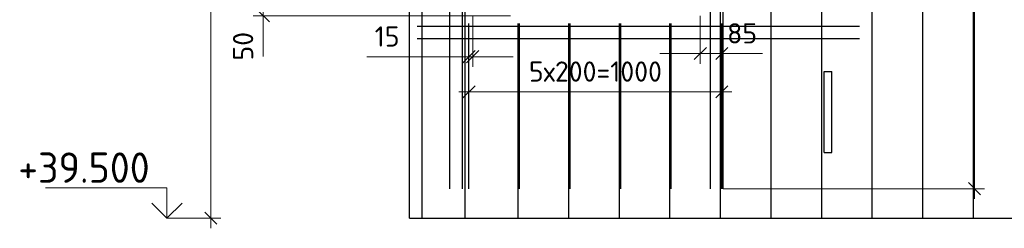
# Model space of a CAD drawing. Header units: millimetres. Extents: x -49773 to 2322955, y -3321 to 58485.
# Tile 558 of 580: x 2198632 to 2208366, y 39538 to 41600. Entities that reach past the tile are written whole.
import ezdxf

# ---------------------------------------------------------------- set-up
doc = ezdxf.new("R2010")
doc.units = ezdxf.units.MM
doc.header["$PDMODE"] = 65
for name, color, linetype, lineweight in [('Арм.стержн. Арматура края', 96, 'Continuous', 35), ('Арм.стержн. вертикальными 1', 22, 'Continuous', 35), ('Арм.стержн. Доп. арматура', 180, 'Continuous', 35), ('Высотная отметки_ общее', 7, 'Continuous', 13), ('СПДС_РАЗМЕРЫ', 152, 'Continuous', 25), ('Стена_ общее', 7, 'Continuous', 35)]:
    doc.layers.add(name, color=color, linetype=linetype, lineweight=lineweight)
doc.styles.add('ISOCPEUR', font='txt')
doc.dimstyles.new('__________2', dxfattribs={"dimtxt": 250, "dimasz": 200, "dimexe": 0, "dimexo": 0, "dimgap": 100, "dimtad": 1, "dimdec": 0, "dimrnd": 1, "dimzin": 12, "dimdsep": 46, "dimtxsty": 'ISOCPEUR', "dimblk": 'ALL_ML_STRICH', "dimblk1": 'ALL_ML_STRICH', "dimblk2": 'ALL_ML_STRICH', "dimsah": 1, "dimcen": 0, "dimclrd": 7, "dimclre": 7, "dimclrt": 7, "dimadec": 0, "dimazin": 0, "dimtfac": 1, "dimtdec": 0, "dimtmove": 1, "dimatfit": 3, "dimfxl": 0, "dimtzin": 0, "dimlwd": 0, "dimlwe": 13, "dimarcsym": 0})

# ---------------------------------------------------------------- blocks, each defined once
blk = doc.blocks.new('ALL_ML_STRICH')
at = {"color": 0, "linetype": 'ByBlock', "lineweight": -2}
for p, q in [((0, -0.5), (0, 0.5)), ((-1, 0), (0.5, 0)), ((-0.3, -0.3), (0.3, 0.3))]:
    blk.add_line(p, q, dxfattribs=at)
blk = doc.blocks.new('*D1066')
at = {"layer": 'Defpoints', "color": 0}
for p in [(2200307.6, 45887.7), (2200307.6, 39637.7), (2200521.7, 39637.7)]:
    blk.add_point(p, dxfattribs=at)
at = {"layer": 'СПДС_РАЗМЕРЫ', "color": 7, "lineweight": 13}
for p, q in [((2200307.6, 45887.7), (2200521.7, 45887.7)), ((2200307.6, 39637.7), (2200521.7, 39637.7))]:
    blk.add_line(p, q, dxfattribs=at)
at = {"layer": 'СПДС_РАЗМЕРЫ', "color": 7, "lineweight": 0}
blk.add_line((2200521.7, 45687.7), (2200521.7, 39837.7), dxfattribs=at)
at = {"layer": 'СПДС_РАЗМЕРЫ', "color": 7, "lineweight": 0, "xscale": 200, "yscale": 200, "zscale": 200}
for p, rotation in [((2200521.7, 45887.7), 90), ((2200521.7, 39637.7), 270)]:
    blk.add_blockref('ALL_ML_STRICH', p, dxfattribs=dict(at, rotation=rotation))
at = {"layer": 'СПДС_РАЗМЕРЫ', "color": 7, "insert": (2200321.7, 42762.7), "char_height": 200, "attachment_point": 5, "rotation": 90, "style": 'ISOCPEUR'}
blk.add_mtext('2500', dxfattribs=at)
blk = doc.blocks.new('*D1071')
at = {"layer": 'Defpoints', "color": 0}
for p in [(2202560.5, 41762.7), (2201040.6, 41637.7), (2203485.5, 41637.7)]:
    blk.add_point(p, dxfattribs=at)
at = {"layer": 'СПДС_РАЗМЕРЫ', "color": 7, "lineweight": 0}
for p, q in [((2201040.6, 41962.7), (2201040.6, 42162.7)), ((2201040.6, 41762.7), (2201040.6, 41637.7)), ((2201040.6, 41437.7), (2201040.6, 41237.7))]:
    blk.add_line(p, q, dxfattribs=at)
at = {"layer": 'СПДС_РАЗМЕРЫ', "color": 7, "lineweight": 13}
for p, q in [((2202560.5, 41762.7), (2201040.6, 41762.7)), ((2203485.5, 41637.7), (2201040.6, 41637.7))]:
    blk.add_line(p, q, dxfattribs=at)
at = {"layer": 'СПДС_РАЗМЕРЫ', "color": 7, "lineweight": 0, "xscale": 200, "yscale": 200, "zscale": 200}
for p, rotation in [((2201040.6, 41762.7), 270), ((2201040.6, 41637.7), 90)]:
    blk.add_blockref('ALL_ML_STRICH', p, dxfattribs=dict(at, rotation=rotation))
at = {"layer": 'СПДС_РАЗМЕРЫ', "color": 7, "insert": (2200840.6, 41337.7), "char_height": 200, "attachment_point": 5, "rotation": 90, "style": 'ISOCPEUR'}
blk.add_mtext('50', dxfattribs=at)
blk = doc.blocks.new('*D1072')
at = {"layer": 'Defpoints', "color": 0}
for p in [(2203073.9, 41562.7), (2205573.9, 41562.7), (2205573.9, 40887.4)]:
    blk.add_point(p, dxfattribs=at)
at = {"layer": 'СПДС_РАЗМЕРЫ', "color": 7, "lineweight": 13}
for p, q in [((2203073.9, 41562.7), (2203073.9, 40887.4)), ((2205573.9, 41562.7), (2205573.9, 40887.4))]:
    blk.add_line(p, q, dxfattribs=at)
at = {"layer": 'СПДС_РАЗМЕРЫ', "color": 7, "lineweight": 0}
blk.add_line((2203273.9, 40887.4), (2205373.9, 40887.4), dxfattribs=at)
at = {"layer": 'СПДС_РАЗМЕРЫ', "color": 7, "lineweight": 0, "xscale": 200, "yscale": 200, "zscale": 200, "rotation": 180}
blk.add_blockref('ALL_ML_STRICH', (2203073.9, 40887.4), dxfattribs=at)
at = {"layer": 'СПДС_РАЗМЕРЫ', "color": 7, "lineweight": 0, "xscale": 200, "yscale": 200, "zscale": 200}
blk.add_blockref('ALL_ML_STRICH', (2205573.9, 40887.4), dxfattribs=at)
at = {"layer": 'СПДС_РАЗМЕРЫ', "color": 7, "insert": (2204323.9, 41087.4), "char_height": 200, "attachment_point": 5, "style": 'ISOCPEUR'}
blk.add_mtext('5х200=1000', dxfattribs=at)
blk = doc.blocks.new('*D1073')
at = {"layer": 'Defpoints', "color": 0}
for p in [(2205360.5, 41637.7), (2205573.9, 41562.7), (2205573.9, 41265.2)]:
    blk.add_point(p, dxfattribs=at)
at = {"layer": 'СПДС_РАЗМЕРЫ', "color": 7, "lineweight": 13}
for p, q in [((2205360.5, 41637.7), (2205360.5, 41265.2)), ((2205573.9, 41562.7), (2205573.9, 41265.2))]:
    blk.add_line(p, q, dxfattribs=at)
at = {"layer": 'СПДС_РАЗМЕРЫ', "color": 7, "lineweight": 0}
for p, q in [((2205160.5, 41265.2), (2204960.5, 41265.2)), ((2205360.5, 41265.2), (2205573.9, 41265.2)), ((2205773.9, 41265.2), (2205973.9, 41265.2))]:
    blk.add_line(p, q, dxfattribs=at)
at = {"layer": 'СПДС_РАЗМЕРЫ', "color": 7, "lineweight": 0, "xscale": 200, "yscale": 200, "zscale": 200}
blk.add_blockref('ALL_ML_STRICH', (2205360.5, 41265.2), dxfattribs=at)
at = {"layer": 'СПДС_РАЗМЕРЫ', "color": 7, "lineweight": 0, "xscale": 200, "yscale": 200, "zscale": 200, "rotation": 180}
blk.add_blockref('ALL_ML_STRICH', (2205573.9, 41265.2), dxfattribs=at)
at = {"layer": 'СПДС_РАЗМЕРЫ', "color": 7, "insert": (2205773.9, 41465.2), "char_height": 200, "attachment_point": 5, "style": 'ISOCPEUR'}
blk.add_mtext('85', dxfattribs=at)
blk = doc.blocks.new('*D1074')
at = {"layer": 'Defpoints', "color": 0}
for p in [(2203110.5, 41637.7), (2203073.9, 41562.7), (2203110.5, 41234.1)]:
    blk.add_point(p, dxfattribs=at)
at = {"layer": 'СПДС_РАЗМЕРЫ', "color": 7, "lineweight": 13}
for p, q in [((2203110.5, 41637.7), (2203110.5, 41234.1)), ((2203073.9, 41562.7), (2203073.9, 41234.1))]:
    blk.add_line(p, q, dxfattribs=at)
at = {"layer": 'СПДС_РАЗМЕРЫ', "color": 7, "lineweight": 0}
for p, q in [((2203073.9, 41234.1), (2202064.3, 41234.1)), ((2202873.9, 41234.1), (2202673.9, 41234.1)), ((2203073.9, 41234.1), (2203110.5, 41234.1)), ((2203310.5, 41234.1), (2203510.5, 41234.1))]:
    blk.add_line(p, q, dxfattribs=at)
at = {"layer": 'СПДС_РАЗМЕРЫ', "color": 7, "lineweight": 0, "xscale": 200, "yscale": 200, "zscale": 200}
blk.add_blockref('ALL_ML_STRICH', (2203073.9, 41234.1), dxfattribs=at)
at = {"layer": 'СПДС_РАЗМЕРЫ', "color": 7, "lineweight": 0, "xscale": 200, "yscale": 200, "zscale": 200, "rotation": 180}
blk.add_blockref('ALL_ML_STRICH', (2203110.5, 41234.1), dxfattribs=at)
at = {"layer": 'СПДС_РАЗМЕРЫ', "color": 7, "insert": (2202264.3, 41434.1), "char_height": 200, "attachment_point": 5, "style": 'ISOCPEUR'}
blk.add_mtext('15', dxfattribs=at)
blk = doc.blocks.new('*D1081')
at = {"layer": 'Defpoints', "color": 0}
for p in [(2205585.5, 46000.2), (2208071.3, 46000.2), (2205585.5, 39929.4)]:
    blk.add_point(p, dxfattribs=at)
at = {"layer": 'СПДС_РАЗМЕРЫ', "color": 7, "lineweight": 13}
for p, q in [((2205585.5, 46000.2), (2208071.3, 46000.2)), ((2205585.5, 39929.4), (2208071.3, 39929.4))]:
    blk.add_line(p, q, dxfattribs=at)
at = {"layer": 'СПДС_РАЗМЕРЫ', "color": 7, "lineweight": 0}
blk.add_line((2208071.3, 40129.4), (2208071.3, 45800.2), dxfattribs=at)
at = {"layer": 'СПДС_РАЗМЕРЫ', "color": 7, "lineweight": 0, "xscale": 200, "yscale": 200, "zscale": 200}
for p, rotation in [((2208071.3, 46000.2), 90), ((2208071.3, 39929.4), 270)]:
    blk.add_blockref('ALL_ML_STRICH', p, dxfattribs=dict(at, rotation=rotation))
at = {"layer": 'СПДС_РАЗМЕРЫ', "color": 7, "insert": (2207871.3, 42964.8), "char_height": 200, "attachment_point": 5, "rotation": 90, "style": 'ISOCPEUR'}
blk.add_mtext('2430', dxfattribs=at)

msp = doc.modelspace()

# ---------------------------------------------------------------- linework, layer by layer
for p, q in [((2202485.5, 39637.7), (2202485.5, 45887.7)), ((2206585.5, 41087.7), (2206660.5, 41087.7)), ((2206585.5, 40287.7), (2206585.5, 41087.7)), ((2206660.5, 40287.7), (2206660.5, 41087.7)), ((2206585.5, 40287.7), (2206660.5, 40287.7))]:
    msp.add_line(p, q)
at = {"layer": 'Арм.стержн. Арматура края', "color": 4, "linetype": 'Continuous', "lineweight": 25, "transparency": 33554687}
for p, q in [((2203073.9, 39929.4), (2203073.9, 41562.7)), ((2203573.9, 39929.4), (2203573.9, 41562.7)), ((2204073.9, 39929.4), (2204073.9, 41562.7)), ((2204573.9, 39929.4), (2204573.9, 41562.7)), ((2205073.9, 39929.4), (2205073.9, 41562.7)), ((2205573.9, 39929.4), (2205573.9, 41562.7))]:
    msp.add_line(p, q, dxfattribs=at)
at = {"layer": 'Арм.стержн. вертикальными 1', "color": 4, "linetype": 'Continuous', "lineweight": 25, "transparency": 33554687}
for p, q in [((2202610.5, 39637.7), (2202610.5, 46000.2)), ((2203035.5, 39637.7), (2203035.5, 46000.2)), ((2205560.5, 39637.7), (2205560.5, 46000.2)), ((2206060.5, 39637.7), (2206060.5, 46000.2)), ((2206560.5, 39637.7), (2206560.5, 46000.2)), ((2207060.5, 39637.7), (2207060.5, 46000.2)), ((2207560.5, 39637.7), (2207560.5, 46000.2)), ((2208060.5, 39637.7), (2208060.5, 46000.2)), ((2203560.5, 39637.7), (2203560.5, 41562.7)), ((2204060.5, 39637.7), (2204060.5, 41562.7)), ((2204560.5, 39637.7), (2204560.5, 41562.7)), ((2205060.5, 39637.7), (2205060.5, 41562.7))]:
    msp.add_line(p, q, dxfattribs=at)
at = {"layer": 'Арм.стержн. Доп. арматура', "color": 211, "linetype": 'Continuous', "lineweight": 25, "true_color": 0xff54ff, "transparency": 33554687}
for p, q in [((2202885.5, 39929.4), (2202885.5, 46000.2)), ((2203010.5, 39929.4), (2203010.5, 46000.2)), ((2205460.5, 39929.4), (2205460.5, 46000.2)), ((2205585.5, 39929.4), (2205585.5, 46000.2)), ((2202560.5, 41537.7), (2206935.5, 41537.7)), ((2202560.5, 41412.7), (2206935.5, 41412.7))]:
    msp.add_line(p, q, dxfattribs=at)
at = {"layer": 'Высотная отметки_ общее', "color": 7, "linetype": 'Continuous', "lineweight": 13, "transparency": 33554687}
for p, q in [((2200087.1, 39937.7), (2198887.1, 39937.7)), ((2200087.1, 39637.7), (2200087.1, 39937.7)), ((2200087.1, 39637.7), (2199937.1, 39787.7)), ((2200087.1, 39637.7), (2200237.1, 39787.7)), ((2200087.1, 39637.7), (2200087.1, 39637.7)), ((2200087.1, 39637.7), (2200087.1, 39637.7)), ((2200087.1, 39637.7), (2200307.6, 39637.7)), ((2200087.1, 39637.7), (2200087.1, 39637.7)), ((2200087.1, 39637.7), (2200087.1, 39637.7))]:
    msp.add_line(p, q, dxfattribs=at)
at = {"layer": 'Стена_ общее', "color": 7, "linetype": 'Continuous', "lineweight": 25, "transparency": 33554687}
msp.add_line((2202485.5, 39637.7), (2216935.5, 39637.7), dxfattribs=at)

# ---------------------------------------------------------------- texts
at = {"layer": 'Высотная отметки_ общее', "color": 7, "linetype": 'Continuous', "lineweight": 25, "transparency": 33554687, "insert": (2198617.1, 39987.7), "char_height": 300, "width": 1492.381, "attachment_point": 7, "style": 'ISOCPEUR'}
msp.add_mtext('{\\W0.9600;+39.500}', dxfattribs=at)

# ---------------------------------------------------------------- dimensions: what is measured, and where the dimension line sits
at = {"layer": 'СПДС_РАЗМЕРЫ'}
dim = msp.add_linear_dim(base=(2208071.3, 46000.2), p1=(2205585.5, 39929.4), p2=(2205585.5, 46000.2), angle=90, text='2430', dimstyle='__________2', override={"dimtxt": 200, "dimlfac": 0.4}, dxfattribs=at)
dim.commit()
dim.dimension.update_dxf_attribs({"geometry": '*D1081', "text_midpoint": (2207871.3, 42964.8)})
dim = msp.add_linear_dim(base=(2200521.7, 39637.7), p1=(2200307.6, 45887.7), p2=(2200307.6, 39637.7), angle=270, dimstyle='__________2', override={"dimtxt": 200, "dimlfac": 0.4}, dxfattribs=at)
dim.commit()
dim.dimension.update_dxf_attribs({"geometry": '*D1066', "text_midpoint": (2200321.7, 42762.7)})
for base, p1, p2, angle, picture, middle in [((2201040.6, 41637.7), (2202560.5, 41762.7), (2203485.5, 41637.7), 270, '*D1071', (2201040.6, 41337.7)), ((2203110.5, 41234.1), (2203073.9, 41562.7), (2203110.5, 41637.7), 180, '*D1074', (2202264.3, 41115.3))]:
    dim = msp.add_linear_dim(base=base, p1=p1, p2=p2, angle=angle, dimstyle='__________2', override={"dimtxt": 200, "dimlfac": 0.4}, dxfattribs=at)
    dim.commit()
    dim.dimension.update_dxf_attribs({"geometry": picture, "text_midpoint": middle, "dimtype": 160})
dim = msp.add_linear_dim(base=(2205573.9, 41265.2), p1=(2205360.5, 41637.7), p2=(2205573.9, 41562.7), dimstyle='__________2', override={"dimtxt": 200, "dimlfac": 0.4}, dxfattribs=at)
dim.commit()
dim.dimension.update_dxf_attribs({"geometry": '*D1073', "text_midpoint": (2205773.9, 41265.2), "dimtype": 160})
dim = msp.add_linear_dim(base=(2205573.9, 40887.4), p1=(2203073.9, 41562.7), p2=(2205573.9, 41562.7), text='5х200=1000', dimstyle='__________2', override={"dimtxt": 200, "dimlfac": 0.4}, dxfattribs=at)
dim.commit()
dim.dimension.update_dxf_attribs({"geometry": '*D1072', "text_midpoint": (2204323.9, 41087.4)})

doc.saveas('drawing.dxf')
